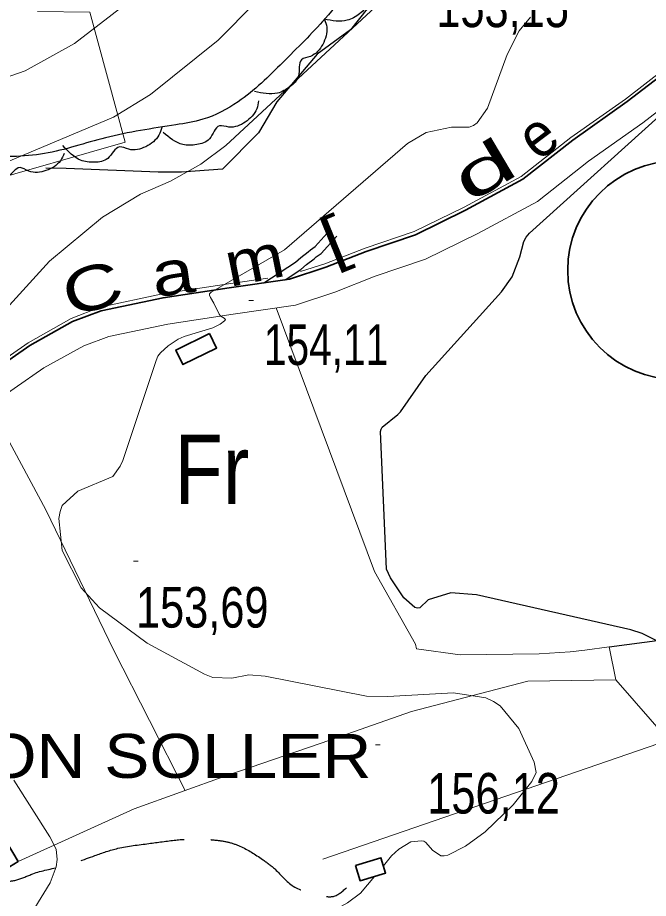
# Model space of a CAD drawing. Extents: x 483847 to 488453, y 4383581 to 4386795.
# Drawn here: x 485746.1 to 485882.3, y 4385434.3 to 4385624.3 of the extents above; entities that cross this region are included whole.
import ezdxf
from ezdxf.enums import TextEntityAlignment as Align

# ---------------------------------------------------------------- set-up
doc = ezdxf.new("R2010")
doc.units = 0
doc.header["$LTSCALE"] = 3.8
doc.linetypes.add('LONG_DASHED', pattern=[7.5, 6, -1.5])
doc.linetypes.add('MEDIUM_DASHED', pattern=[4.5, 3, -1.5])
for name, color, linetype, lineweight in [('25', 7, 'LONG_DASHED', 25), ('27', 7, 'Continuous', 25), ('38', 7, 'Continuous', 25), ('47', 7, 'Continuous', 35), ('51', 7, 'Continuous', 13), ('6', 7, 'Continuous', 35), ('7', 7, 'Continuous', 13), ('8', 7, 'Continuous', 25), ('9', 7, 'Continuous', 13)]:
    doc.layers.add(name, color=color, linetype=linetype, lineweight=lineweight)
doc.layers.add('31', color=7, linetype='Continuous')
doc.layers.add('5', color=7, linetype='Continuous')

msp = doc.modelspace()

# ---------------------------------------------------------------- linework, layer by layer
at = {"layer": '25'}
for points in [[(485918.6, 4385692.71), (485899.73, 4385678.26), (485892.07, 4385672.37), (485881.93, 4385666.44), (485875.19, 4385662.63), (485867.32, 4385657.79), (485862.97, 4385657.63), (485854.26, 4385657.53), (485848.34, 4385652.59), (485842.09, 4385646.22), (485834.49, 4385639.43), (485826.59, 4385632.64), (485817.95, 4385621.66), (485810.75, 4385616.43), (485802.05, 4385606.13), (485798.13, 4385599.5), (485790.36, 4385591.59), (485781.5, 4385590.96), (485776.47, 4385590.96), (485756.6, 4385591.77), (485752.25, 4385591.83)], [(485873.82, 4385488.57), (485885.25, 4385490.05), (485891.37, 4385487.94), (485897.49, 4385485.6), (485902.12, 4385484.11), (485905.55, 4385482.18), (485909.48, 4385479.28), (485913.5, 4385476.59), (485921.49, 4385469.05), (485923, 4385464.37), (485922.32, 4385459.06), (485920.7, 4385450.53), (485918.34, 4385442.61), (485913.94, 4385439.44), (485911.23, 4385438.58), (485909.17, 4385437.31)]]:
    msp.add_lwpolyline(points, dxfattribs=at)
at = {"layer": '27'}
for points in [[(485876.63, 4385681.51), (485876.06, 4385681.08), (485868.81, 4385672.55), (485865.38, 4385668.85), (485858, 4385662.2), (485848.84, 4385656.18), (485838.8, 4385646.57), (485824.02, 4385636.5), (485812.51, 4385624.14), (485803.37, 4385614.66), (485793.72, 4385606.17), (485786.09, 4385602.38), (485780.29, 4385601.19), (485765.1, 4385598.4), (485751.92, 4385594.99), (485745, 4385594.34), (485741.63, 4385594.31), (485734.21, 4385595.47), (485729.84, 4385604.39), (485724.35, 4385608.82), (485717.14, 4385608.62), (485712.55, 4385607.56), (485709.06, 4385605.06), (485707.16, 4385603.28), (485702.38, 4385599.08), (485698.82, 4385596.88), (485691.17, 4385596.99), (485693.58, 4385608.21), (485696.77, 4385611.24), (485700.41, 4385613.74), (485706.63, 4385618.3), (485707.56, 4385620.16), (485707.05, 4385626.85), (485705.89, 4385629.79), (485701.38, 4385629.11), (485695.06, 4385628), (485692.58, 4385627.81), (485691.31, 4385627.82), (485688.84, 4385628.61), (485686.09, 4385629.93), (485684.85, 4385632.49), (485684.01, 4385642.49), (485686.21, 4385648.98), (485694.63, 4385650.51), (485705.5, 4385649.38), (485713.51, 4385648.29), (485717.92, 4385646.73), (485722.78, 4385645.46), (485727.58, 4385645.39), (485729.18, 4385652.57), (485730.94, 4385659.97), (485736.44, 4385666.65), (485740.62, 4385670.94), (485747.86, 4385683.44), (485748.53, 4385693.71), (485748.26, 4385711.8), (485748.3, 4385724.93), (485746.75, 4385742.29), (485744.87, 4385747.27), (485745.01, 4385757.02), (485749.45, 4385768.29), (485771.56, 4385782.53), (485778.61, 4385792.11), (485793.04, 4385804.73), (485805.32, 4385808.08), (485819.45, 4385804.05), (485824.98, 4385797.37), (485826, 4385790.15), (485825.35, 4385781.38), (485823.94, 4385772.32), (485821.04, 4385757.96), (485821.94, 4385747.81), (485822.64, 4385738.8), (485824.97, 4385734.34), (485826.81, 4385731.76), (485830.01, 4385729.46), (485841.8, 4385730.27), (485842.1, 4385730.64), (485844.37, 4385731.96), (485850.73, 4385735.54), (485857.6, 4385738.82)], [(485827.15, 4385639.84), (485827.65, 4385638.14), (485826.84, 4385634.43), (485824.24, 4385631.81), (485822.33, 4385631.05), (485821.75, 4385627.54), (485819.94, 4385625.17), (485817.27, 4385623.75), (485812.32, 4385624)], [(485812.37, 4385623.95), (485812.84, 4385622.24), (485811.97, 4385618.55), (485809.32, 4385615.97), (485807.4, 4385615.24), (485806.76, 4385611.75), (485804.91, 4385609.41), (485802.21, 4385608.03), (485797.26, 4385608.37)], [(485798.11, 4385606.4), (485797.74, 4385604.67), (485795.26, 4385601.79), (485791.73, 4385600.72), (485789.69, 4385600.96), (485787.51, 4385598.15), (485784.79, 4385596.92), (485781.76, 4385596.95), (485777.53, 4385599.53)], [(485777.23, 4385600.64), (485776.63, 4385598.97), (485773.77, 4385596.47), (485770.12, 4385595.91), (485768.14, 4385596.43), (485765.58, 4385593.95), (485762.72, 4385593.12), (485759.73, 4385593.56), (485755.89, 4385596.71)], [(485756.19, 4385595.03), (485755.38, 4385593.45), (485752.25, 4385591.31), (485748.56, 4385591.19), (485746.65, 4385591.95), (485743.81, 4385589.8), (485740.87, 4385589.32), (485737.95, 4385590.12), (485734.53, 4385593.7)]]:
    msp.add_spline(points, degree=3, dxfattribs=at)
at = {"layer": '38'}
msp.add_lwpolyline([(485799.26, 4385567.1), (485806.09, 4385571.57), (485807.28, 4385572.59), (485808.86, 4385573.75), (485809.32, 4385574.21), (485810.37, 4385574.93), (485813.59, 4385578.5)], dxfattribs=at)
at = {"layer": '38', "linetype": 'MEDIUM_DASHED'}
msp.add_lwpolyline([(485803.88, 4385567.77), (485807.27, 4385569.99), (485808.5, 4385571.05), (485810.15, 4385572.26), (485810.58, 4385572.69), (485811.67, 4385573.44), (485815.05, 4385577.18)], dxfattribs=at)
at = {"layer": '38', "linetype": 'LONG_DASHED'}
msp.add_spline([(485732.83, 4385441.14), (485736.78, 4385439.36), (485739.83, 4385437.81), (485742.23, 4385437.78), (485745.99, 4385438.25), (485749.39, 4385439.55), (485755.49, 4385441.11), (485762.8, 4385443.48), (485767.78, 4385445.06), (485774.47, 4385446.09), (485780.26, 4385446.84), (485785.21, 4385447.07), (485788.51, 4385446.87), (485791.36, 4385446.45), (485794.12, 4385445.51), (485798.96, 4385442.67), (485801.7, 4385440.53), (485805.63, 4385436.87), (485811.08, 4385435.06), (485814.07, 4385434.65), (485817.1, 4385436.55)], degree=3, dxfattribs=at)
at = {"layer": '47'}
for points in [[(485787.53, 4385556.14), (485780.27, 4385552.57), (485781.8, 4385549.46), (485789.06, 4385553.03)], [(485743.71, 4385446.46), (485738.03, 4385443.02), (485740.6, 4385438.78), (485746.28, 4385442.22)], [(485819.05, 4385441.33), (485824.55, 4385443.01), (485825.55, 4385439.73), (485820.05, 4385438.05)]]:
    msp.add_lwpolyline(points, close=True, dxfattribs=at)
at = {"layer": '51'}
for points in [[(485807.21, 4385569.54), (485812.42, 4385571.2), (485821.11, 4385574.58), (485831.69, 4385578.16), (485842.51, 4385583.41), (485854.82, 4385590.01), (485865.55, 4385598.44), (485877.31, 4385606.75), (485889.85, 4385616.41), (485900.7, 4385627.03), (485913.4, 4385639.38), (485929.24, 4385654.6), (485941.27, 4385666.21)], [(485750.4, 4385625.63), (485761.73, 4385625.54), (485769.36, 4385597.44), (485737.71, 4385588.36), (485743.43, 4385562.92)], [(485738.9, 4385539.83), (485751.76, 4385548.74), (485760.42, 4385553.53), (485765.79, 4385555.54), (485778.53, 4385558.2), (485792.65, 4385560.3), (485806.11, 4385562.29), (485814.61, 4385565.09), (485823.32, 4385568.5), (485834.16, 4385572.18), (485845.43, 4385577.71), (485858.33, 4385584.65), (485869.37, 4385593.34), (485881.09, 4385601.62), (485894.02, 4385611.62)], [(485734.44, 4385544.45), (485735.23, 4385545.02), (485748.39, 4385554.17), (485757.7, 4385559.38), (485763.96, 4385561.81), (485777.37, 4385564.71), (485791.68, 4385566.86), (485800.13, 4385568.07)], [(485801.93, 4385561.67), (485823.18, 4385504.82), (485832.04, 4385489.09), (485832.25, 4385488.11), (485841.68, 4385486.85), (485858.72, 4385487.06), (485865.4, 4385487.49), (485868.56, 4385487.82), (485873.82, 4385488.57), (485875.22, 4385481.42)], [(485782.26, 4385457.54), (485766.89, 4385487.77), (485752.24, 4385518.07), (485740.03, 4385540.61)], [(485886.59, 4385468.42), (485875.22, 4385481.42), (485856.24, 4385481.16), (485831.15, 4385474.55), (485811.62, 4385467.77), (485791.26, 4385460.79), (485771.27, 4385453.57), (485746.28, 4385442.22)], [(485850.13, 4385395.19), (485921.84, 4385419.82), (485886.59, 4385468.42), (485812.01, 4385442.7)]]:
    msp.add_lwpolyline(points, dxfattribs=at)
at = {"layer": '6'}
msp.add_lwpolyline([(485735.62, 4385544.46), (485748.75, 4385553.59), (485758, 4385558.72), (485764.17, 4385561.06), (485777.52, 4385563.88), (485791.81, 4385566), (485804.8, 4385567.91), (485812.68, 4385570.49), (485821.36, 4385573.88), (485831.97, 4385577.48), (485842.83, 4385582.78), (485855.2, 4385589.43), (485865.96, 4385597.89), (485877.72, 4385606.2), (485890.29, 4385615.9)], dxfattribs=at)
msp.add_circle((485888.41, 4385569.82), 23.55, dxfattribs=at)
at = {"layer": '7'}
for p, q in [((485796.06, 4385563.28), (485797.06, 4385563.28)), ((485771.16, 4385507.06), (485772.16, 4385507.06)), ((485823.35, 4385467.37), (485824.35, 4385467.37))]:
    msp.add_line(p, q, dxfattribs=at)
at = {"layer": '8'}
for points in [[(485855.38, 4385576.01), (485855.92, 4385576.92), (485856.6, 4385577.83), (485888.17, 4385606.31), (485888.35, 4385606.44), (485888.46, 4385606.57), (485898.34, 4385623.32), (485949.3, 4385674.4), (486048.34, 4385750.06), (486055.23, 4385756.36), (486059.85, 4385761.75), (486059.97, 4385762.12), (486060.06, 4385762.29), (486100.73, 4385816.48), (486130.05, 4385867.8), (486131.13, 4385872.71), (486132.05, 4385881.26), (486131.98, 4385886.63), (486131.63, 4385889.16), (486128.72, 4385897.2), (486128.33, 4385898.98), (486128.13, 4385900.56), (486126.91, 4385905.82), (486125.97, 4385907.86)], [(485885.42, 4385489.16), (485880.92, 4385491.43), (485878.47, 4385492.23), (485845.2, 4385499.79), (485839.63, 4385500.17), (485834.74, 4385498.65), (485832.97, 4385496.94), (485832.42, 4385496.9), (485831.84, 4385497.04), (485829.51, 4385499.14), (485826.6, 4385503.45), (485825.76, 4385505.31), (485824.43, 4385534.99), (485824.58, 4385535.49), (485824.81, 4385535.95), (485828.22, 4385538.69), (485828.74, 4385539.25), (485834.21, 4385547.06), (485850.59, 4385565.15), (485852.88, 4385568.4), (485854.5, 4385572.71), (485855.38, 4385576.01)]]:
    msp.add_lwpolyline(points, dxfattribs=at)
at = {"layer": '9'}
for points in [[(485683.57, 4385579.92), (485692.89, 4385593.06), (485693.14, 4385593.41), (485693.61, 4385593.91), (485747.73, 4385612.82), (485758.44, 4385618.73), (485774.7, 4385631.33), (485793.6, 4385649.76), (485992.75, 4385813.46), (485992.86, 4385813.55), (485992.92, 4385813.6), (485993.01, 4385813.72), (486018.5, 4385837), (486024.19, 4385844.59), (486036.16, 4385856.89), (486044.49, 4385866.81), (486045.52, 4385869.91), (486048.65, 4385884.6)], [(485838.06, 4385668.59), (485789.41, 4385619.49), (485774.8, 4385607.76), (485766.81, 4385602.82), (485736.18, 4385589.99)], [(485834.1, 4385636.69), (485791.07, 4385596.74), (485785.65, 4385592.7), (485779.13, 4385589.04), (485772.65, 4385586.23), (485764.45, 4385581.23), (485753.03, 4385571.77), (485730.68, 4385547.31)], [(485856.81, 4385624.43), (485854.4, 4385621.47), (485851.78, 4385616.38), (485847.57, 4385604.77), (485845.3, 4385601.6), (485844.5, 4385601.08), (485843.61, 4385600.72), (485839.78, 4385600.67), (485834.31, 4385599.57), (485830.3, 4385597.19), (485803.71, 4385574.2), (485787.87, 4385565.09), (485787.55, 4385564.7), (485787.52, 4385564.58), (485787.52, 4385564.45), (485787.76, 4385563.93), (485788.49, 4385562.67), (485789.66, 4385560.3), (485789.84, 4385560.07), (485790.02, 4385559.87), (485790.68, 4385559.48), (485790.97, 4385559.19), (485790.91, 4385559.06), (485790.79, 4385558.91), (485789.86, 4385558.2), (485788.26, 4385557.4), (485782.07, 4385555.54), (485780.75, 4385554.91), (485778.6, 4385553.47), (485776.97, 4385551.99), (485776.41, 4385551.3)], [(485776.41, 4385551.3), (485776, 4385550.33), (485768.81, 4385528.78), (485768.25, 4385527.56), (485766.71, 4385525.29), (485759.14, 4385522.14), (485755.74, 4385519.04), (485755.28, 4385517.75), (485755.02, 4385516.27), (485755.78, 4385509.34), (485759.87, 4385501.3), (485763.84, 4385496.96), (485774.1, 4385489.32), (485786.47, 4385482.64), (485788.29, 4385481.95), (485792.33, 4385481.76), (485796.05, 4385482.53), (485799.56, 4385482.24), (485821.44, 4385477.88), (485826.04, 4385477.82), (485840.19, 4385478.63), (485847.2, 4385477.5), (485848.81, 4385476.75), (485850.27, 4385475.83), (485854.34, 4385470.93), (485857.62, 4385463.68), (485858.04, 4385461.39), (485857.14, 4385459.49), (485853.06, 4385454.43), (485847.02, 4385448.64), (485842.77, 4385445.5), (485839, 4385443.6), (485838.18, 4385443.44), (485837.46, 4385443.42), (485835.67, 4385444.67), (485834.25, 4385446.32), (485833.77, 4385446.57), (485833.24, 4385446.71), (485831.01, 4385446.47), (485828.4, 4385444.9), (485826.86, 4385443.41), (485825.07, 4385441.29)], [(485745.29, 4385459.78), (485753.09, 4385447.53), (485754.43, 4385444.87), (485754.7, 4385442.61), (485754.42, 4385441.03), (485753.15, 4385437.61), (485749.88, 4385432.19)], [(485823.13, 4385438.99), (485820.1, 4385435.39), (485817.36, 4385433.31), (485811.29, 4385430.02), (485804.76, 4385425.35), (485801.38, 4385421.33), (485788.64, 4385396.64), (485749.44, 4385381.72), (485746.89, 4385380.37), (485737.83, 4385373.03), (485736.69, 4385372.5), (485735.46, 4385372.11), (485730.31, 4385371.8), (485723.35, 4385372.23), (485720.9, 4385372.01), (485719.5, 4385371.54), (485719.2, 4385371.39), (485718.94, 4385371.22), (485693.04, 4385337.83), (485688.87, 4385330.26), (485678.49, 4385300.84)]]:
    msp.add_lwpolyline(points, dxfattribs=at)

# ---------------------------------------------------------------- texts
at = {"layer": '31', "width": 0.85}
msp.add_text('Fr', height=15, dxfattribs=at).set_placement((485788.06, 4385519.35), align=Align.CENTER)
at = {"layer": '5'}
for s, rotation, width, p in [('e', 37.121, 0.95, (485861.13, 4385595.19)), ('d', 30.645, 1.85, (485849.1, 4385587.44)), ('[', 21.979, 1.3, (485816.08, 4385572.27)), ('m', 11.303, 1.2, (485798.1, 4385567.41)), ('C', 16.954, 1.4, (485763.59, 4385561.41)), ('a', 8.037, 1.3, (485780.25, 4385564.59))]:
    msp.add_text(s, height=9.49, rotation=rotation, dxfattribs=dict(at, width=width)).set_placement(p, align=Align.CENTER)
at = {"layer": '5', "width": 1.15}
msp.add_text('SON SOLLER', height=9.5, dxfattribs=at).set_placement((485822.48, 4385460.26), align=Align.RIGHT)
at = {"layer": '7'}
for s, width, p in [('153,15', 0.8, (485836.49, 4385622.27)), ('154,11', 0.75, (485799.28, 4385549.36)), ('153,69', 0.8, (485771.66, 4385492.69)), ('156,12', 0.8, (485834.54, 4385452.56))]:
    msp.add_text(s, height=8.75, dxfattribs=dict(at, width=width)).set_placement(p)

doc.saveas('drawing.dxf')
